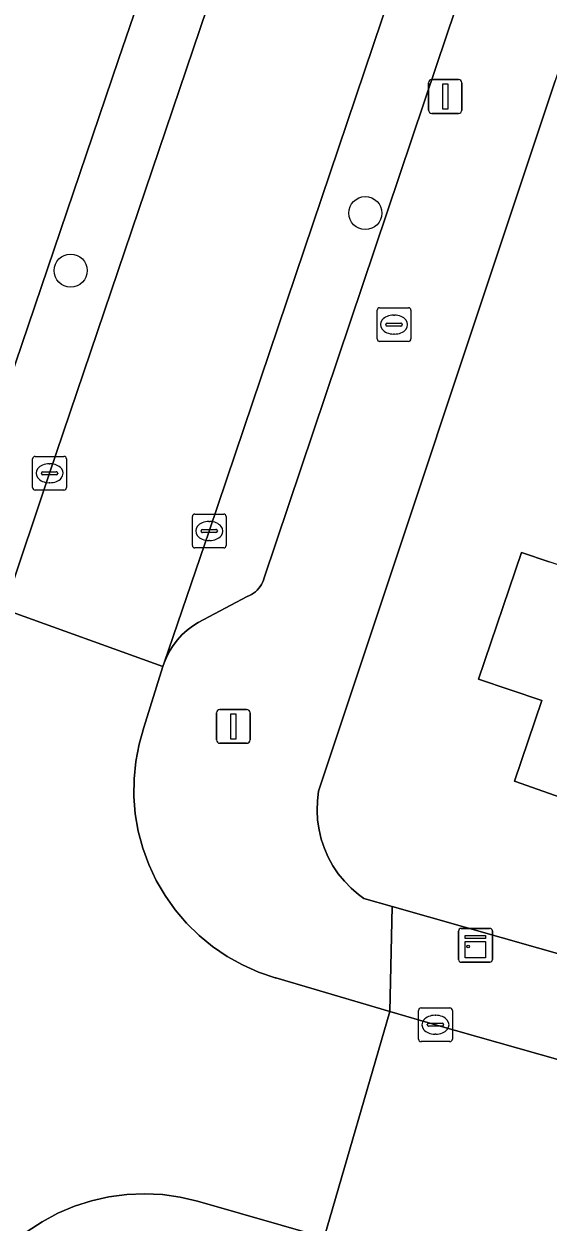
# Model space of a CAD drawing. Extents: x 161248 to 161848, y 384871 to 385383.
# Drawn here: x 161677.27 to 161692.78, y 385099.14 to 385134.58 of the extents above; entities that cross this region are included whole.
import ezdxf

# ---------------------------------------------------------------- set-up
doc = ezdxf.new("R2010")
doc.units = 0
for name, color, linetype in [('IMGEO_Boom', 7, 'Continuous'), ('IMGEO_Brandkraan', 7, 'Continuous'), ('IMGEO_Erf', 7, 'Continuous'), ('IMGEO_Kast', 7, 'Continuous'), ('IMGEO_Kolk', 7, 'Continuous'), ('IMGEO_Lichtmast', 7, 'Continuous'), ('IMGEO_Muur', 7, 'Continuous'), ('IMGEO_Pand', 7, 'Continuous'), ('IMGEO_Parkeervlak_open', 7, 'Continuous'), ('IMGEO_Rijbaan_lokaal_open', 7, 'Continuous'), ('IMGEO_Voetpad_open', 7, 'Continuous')]:
    doc.layers.add(name, color=color, linetype=linetype)

msp = doc.modelspace()

# ---------------------------------------------------------------- linework, layer by layer
at = {"layer": 'IMGEO_Boom'}
for centre in [(161687.37, 385128.988), (161678.649, 385127.284)]:
    msp.add_circle(centre, 0.489, dxfattribs=at)
at = {"layer": 'IMGEO_Brandkraan'}
for p, q in [((161687.719, 385125.262), (161687.719, 385126.114)), ((161687.794, 385126.188), (161688.646, 385126.188)), ((161688.72, 385126.114), (161688.72, 385125.262)), ((161688.021, 385125.731), (161688.419, 385125.731)), ((161688.207, 385125.968), (161688.232, 385125.968)), ((161687.978, 385125.682), (161687.978, 385125.694)), ((161688.416, 385125.645), (161688.018, 385125.645)), ((161688.23, 385125.408), (161688.205, 385125.408)), ((161688.462, 385125.694), (161688.462, 385125.682)), ((161688.646, 385125.188), (161687.794, 385125.188))]:
    msp.add_line(p, q, dxfattribs=at)
for points in [[(161687.719, 385125.262), (161687.719, 385126.114)], [(161687.794, 385126.188), (161688.646, 385126.188)], [(161688.72, 385126.114), (161688.72, 385125.262)], [(161688.646, 385125.188), (161687.794, 385125.188)]]:
    msp.add_lwpolyline(points, dxfattribs=at)
for centre, radius, start, end in [((161687.796, 385126.112), 0.0765, 91.552, 178.448), ((161687.796, 385126.112), 0.0765, 91.552, 178.448), ((161688.644, 385126.112), 0.0765, 1.552, 88.448), ((161688.644, 385126.112), 0.0765, 1.552, 88.448), ((161688.018, 385125.691), 0.0403, 85.8775, 175.7526), ((161688.423, 385125.693), 0.0386, 1.7309, 96.639), ((161688.015, 385125.681), 0.0366, 178.938, 274.7102), ((161688.419, 385125.688), 0.043, 264.8664, 352.4533), ((161687.796, 385125.264), 0.0765, 181.552, 268.448), ((161687.796, 385125.264), 0.0765, 181.552, 268.448), ((161688.644, 385125.264), 0.0765, 271.552, 358.448), ((161688.644, 385125.264), 0.0765, 271.552, 358.448)]:
    msp.add_arc(centre, radius, start, end, dxfattribs=at)
for centre, major_axis, ratio, start_param, end_param in [((161688.206, 385125.688), (-0.387, 0.002), 0.722429, 4.712389, 7.853982), ((161688.231, 385125.688), (-0.39, 0.002), 0.717154, 1.570796, 4.712389)]:
    msp.add_ellipse(centre, major_axis=major_axis, ratio=ratio, start_param=start_param, end_param=end_param, dxfattribs=at)
at = {"layer": 'IMGEO_Erf'}
for points in [[(161716.761, 385203.237), (161713.874, 385194.656), (161692.987, 385132.903), (161685.988, 385111.881), (161685.953, 385111.597), (161685.943, 385111.311), (161685.959, 385111.025), (161686, 385110.742), (161686.067, 385110.463), (161686.158, 385110.192), (161686.273, 385109.93), (161686.411, 385109.679), (161686.571, 385109.441), (161686.751, 385109.219), (161686.951, 385109.014), (161687.168, 385108.827), (161687.328, 385108.709), (161688.164, 385108.472), (161708.734, 385102.628)], [(161701.6, 385108.723), (161691.784, 385112.184), (161692.591, 385114.572), (161690.723, 385115.203), (161691.988, 385118.946), (161692.811, 385118.668)]]:
    msp.add_lwpolyline(points, dxfattribs=at)
at = {"layer": 'IMGEO_Kast'}
for p, q in [((161690.132, 385106.901), (161690.132, 385107.742)), ((161690.132, 385107.742), (161690.132, 385106.901)), ((161690.207, 385107.826), (161691.048, 385107.826)), ((161691.048, 385107.826), (161690.207, 385107.826)), ((161691.132, 385107.751), (161691.132, 385106.91)), ((161691.132, 385106.91), (161691.132, 385107.751)), ((161691.057, 385106.826), (161690.216, 385106.826)), ((161690.216, 385106.826), (161691.057, 385106.826))]:
    msp.add_line(p, q, dxfattribs=at)
for points in [[(161690.327, 385107.616), (161690.927, 385107.616), (161690.927, 385107.531), (161690.327, 385107.531), (161690.327, 385107.616)], [(161690.327, 385107.441), (161690.927, 385107.441), (161690.927, 385106.952), (161690.327, 385106.952), (161690.327, 385107.441)]]:
    msp.add_lwpolyline(points, dxfattribs=at)
msp.add_circle((161690.411, 385107.29), 0.0377, dxfattribs=at)
for centre, start, end in [((161690.21, 385107.748), 92.4484, 184.2845), ((161690.21, 385107.748), 92.4484, 184.2845), ((161691.054, 385107.748), 2.4484, 94.2845), ((161691.054, 385107.748), 2.4484, 94.2845), ((161690.21, 385106.904), 182.4484, 274.2845), ((161690.21, 385106.904), 182.4484, 274.2845), ((161691.054, 385106.904), 272.4484, 4.2845), ((161691.054, 385106.904), 272.4484, 4.2845)]:
    msp.add_arc(centre, 0.0779, start, end, dxfattribs=at)
at = {"layer": 'IMGEO_Kolk'}
for p, q in [((161677.524, 385120.864), (161677.524, 385121.716)), ((161677.599, 385121.79), (161678.451, 385121.79)), ((161678.012, 385121.57), (161678.037, 385121.57)), ((161678.525, 385121.716), (161678.525, 385120.864)), ((161677.783, 385121.284), (161677.783, 385121.296)), ((161678.221, 385121.247), (161677.823, 385121.247)), ((161677.826, 385121.333), (161678.224, 385121.333)), ((161678.267, 385121.296), (161678.267, 385121.284)), ((161678.451, 385120.79), (161677.599, 385120.79)), ((161678.035, 385121.01), (161678.01, 385121.01)), ((161682.326, 385120.081), (161683.178, 385120.081)), ((161682.251, 385119.155), (161682.251, 385120.007)), ((161682.739, 385119.861), (161682.764, 385119.861)), ((161683.252, 385120.007), (161683.252, 385119.155)), ((161682.51, 385119.575), (161682.51, 385119.587)), ((161682.948, 385119.538), (161682.55, 385119.538)), ((161682.553, 385119.624), (161682.951, 385119.624)), ((161682.994, 385119.587), (161682.994, 385119.575)), ((161683.178, 385119.081), (161682.326, 385119.081)), ((161682.762, 385119.301), (161682.737, 385119.301)), ((161688.945, 385104.549), (161688.945, 385105.401)), ((161689.02, 385105.475), (161689.872, 385105.475)), ((161689.433, 385105.255), (161689.458, 385105.255)), ((161689.946, 385105.401), (161689.946, 385104.549)), ((161689.204, 385104.969), (161689.204, 385104.981)), ((161689.642, 385104.932), (161689.244, 385104.932)), ((161689.247, 385105.018), (161689.645, 385105.018)), ((161689.688, 385104.981), (161689.688, 385104.969)), ((161689.872, 385104.475), (161689.02, 385104.475)), ((161689.456, 385104.695), (161689.431, 385104.695))]:
    msp.add_line(p, q, dxfattribs=at)
for points in [[(161677.524, 385120.864), (161677.524, 385121.716)], [(161677.599, 385121.79), (161678.451, 385121.79)], [(161678.525, 385121.716), (161678.525, 385120.864)], [(161678.451, 385120.79), (161677.599, 385120.79)], [(161682.326, 385120.081), (161683.178, 385120.081)], [(161682.251, 385119.155), (161682.251, 385120.007)], [(161683.252, 385120.007), (161683.252, 385119.155)], [(161683.178, 385119.081), (161682.326, 385119.081)], [(161688.945, 385104.549), (161688.945, 385105.401)], [(161689.02, 385105.475), (161689.872, 385105.475)], [(161689.946, 385105.401), (161689.946, 385104.549)], [(161689.872, 385104.475), (161689.02, 385104.475)]]:
    msp.add_lwpolyline(points, dxfattribs=at)
for centre, radius, start, end in [((161677.601, 385121.714), 0.0765, 91.552, 178.448), ((161677.601, 385121.714), 0.0765, 91.552, 178.448), ((161678.449, 385121.714), 0.0765, 1.552, 88.448), ((161678.449, 385121.714), 0.0765, 1.552, 88.448), ((161677.823, 385121.293), 0.0403, 85.8775, 175.7526), ((161677.82, 385121.283), 0.0366, 178.938, 274.7102), ((161678.224, 385121.29), 0.043, 264.8664, 352.4533), ((161678.228, 385121.295), 0.0386, 1.7309, 96.639), ((161677.601, 385120.866), 0.0765, 181.552, 268.448), ((161677.601, 385120.866), 0.0765, 181.552, 268.448), ((161678.449, 385120.866), 0.0765, 271.552, 358.448), ((161678.449, 385120.866), 0.0765, 271.552, 358.448), ((161682.328, 385120.005), 0.0765, 91.552, 178.448), ((161682.328, 385120.005), 0.0765, 91.552, 178.448), ((161683.176, 385120.005), 0.0765, 1.552, 88.448), ((161683.176, 385120.005), 0.0765, 1.552, 88.448), ((161682.55, 385119.584), 0.0403, 85.8775, 175.7526), ((161682.547, 385119.574), 0.0366, 178.938, 274.7102), ((161682.951, 385119.581), 0.043, 264.8664, 352.4533), ((161682.955, 385119.586), 0.0386, 1.7309, 96.639), ((161682.328, 385119.157), 0.0765, 181.552, 268.448), ((161682.328, 385119.157), 0.0765, 181.552, 268.448), ((161683.176, 385119.157), 0.0765, 271.552, 358.448), ((161683.176, 385119.157), 0.0765, 271.552, 358.448), ((161689.022, 385105.399), 0.0765, 91.552, 178.448), ((161689.022, 385105.399), 0.0765, 91.552, 178.448), ((161689.87, 385105.399), 0.0765, 1.552, 88.448), ((161689.87, 385105.399), 0.0765, 1.552, 88.448), ((161689.244, 385104.978), 0.0403, 85.8775, 175.7526), ((161689.241, 385104.968), 0.0366, 178.938, 274.7102), ((161689.645, 385104.975), 0.043, 264.8664, 352.4533), ((161689.649, 385104.98), 0.0386, 1.7309, 96.639), ((161689.022, 385104.551), 0.0765, 181.552, 268.448), ((161689.022, 385104.551), 0.0765, 181.552, 268.448), ((161689.87, 385104.551), 0.0765, 271.552, 358.448), ((161689.87, 385104.551), 0.0765, 271.552, 358.448)]:
    msp.add_arc(centre, radius, start, end, dxfattribs=at)
for centre, major_axis, ratio, start_param, end_param in [((161678.011, 385121.29), (-0.387, 0.002), 0.722429, 4.712389, 7.853982), ((161678.036, 385121.29), (-0.39, 0.002), 0.717154, 1.570796, 4.712389), ((161682.738, 385119.581), (-0.387, 0.002), 0.722429, 4.712389, 7.853982), ((161682.763, 385119.581), (-0.39, 0.002), 0.717154, 1.570796, 4.712389), ((161689.432, 385104.975), (-0.387, 0.002), 0.722429, 4.712389, 7.853982), ((161689.457, 385104.975), (-0.39, 0.002), 0.717154, 1.570796, 4.712389)]:
    msp.add_ellipse(centre, major_axis=major_axis, ratio=ratio, start_param=start_param, end_param=end_param, dxfattribs=at)
at = {"layer": 'IMGEO_Lichtmast'}
for p, q in [((161689.239, 385132.036), (161689.239, 385132.836)), ((161689.239, 385132.836), (161689.239, 385132.036)), ((161689.339, 385132.936), (161690.129, 385132.936)), ((161690.129, 385132.936), (161689.339, 385132.936)), ((161690.229, 385132.836), (161690.229, 385132.036)), ((161690.229, 385132.036), (161690.229, 385132.836)), ((161690.129, 385131.936), (161689.339, 385131.936)), ((161689.339, 385131.936), (161690.129, 385131.936)), ((161682.968, 385113.401), (161682.968, 385114.201)), ((161682.968, 385114.201), (161682.968, 385113.401)), ((161683.068, 385114.301), (161683.858, 385114.301)), ((161683.858, 385114.301), (161683.068, 385114.301)), ((161683.958, 385114.201), (161683.958, 385113.401)), ((161683.958, 385113.401), (161683.958, 385114.201)), ((161683.858, 385113.301), (161683.068, 385113.301)), ((161683.068, 385113.301), (161683.858, 385113.301))]:
    msp.add_line(p, q, dxfattribs=at)
for points in [[(161689.659, 385132.811), (161689.809, 385132.811), (161689.809, 385132.061), (161689.659, 385132.061), (161689.659, 385132.811)], [(161683.388, 385114.176), (161683.538, 385114.176), (161683.538, 385113.426), (161683.388, 385113.426), (161683.388, 385114.176)]]:
    msp.add_lwpolyline(points, dxfattribs=at)
for centre, start, end in [((161689.339, 385132.836), 90, 180), ((161689.339, 385132.836), 90, 180), ((161690.129, 385132.836), 0, 90), ((161690.129, 385132.836), 360, 90), ((161689.339, 385132.036), 180, 270), ((161689.339, 385132.036), 180, 270), ((161690.129, 385132.036), 270, 0), ((161690.129, 385132.036), 270, 0), ((161683.068, 385114.201), 90, 180), ((161683.068, 385114.201), 90, 180), ((161683.858, 385114.201), 0, 90), ((161683.858, 385114.201), 360, 90), ((161683.068, 385113.401), 180, 270), ((161683.068, 385113.401), 180, 270), ((161683.858, 385113.401), 270, 0), ((161683.858, 385113.401), 270, 0)]:
    msp.add_arc(centre, 0.1, start, end, dxfattribs=at)
at = {"layer": 'IMGEO_Muur'}
for points in [[(161687.328, 385108.709), (161688.164, 385108.472)], [(161688.164, 385108.472), (161708.734, 385102.628)]]:
    msp.add_lwpolyline(points, dxfattribs=at)
at = {"layer": 'IMGEO_Pand'}
msp.add_lwpolyline([(161703.564, 385114.598), (161703.615, 385114.75), (161703.695, 385114.989), (161703.048, 385115.208), (161692.811, 385118.668), (161691.988, 385118.946), (161690.723, 385115.203), (161692.591, 385114.572), (161691.784, 385112.184), (161701.6, 385108.723), (161702.783, 385112.261)], close=True, dxfattribs=at)
at = {"layer": 'IMGEO_Parkeervlak_open'}
for points in [[(161676.761, 385117.516), (161678.025, 385121.29), (161684.5, 385140.421), (161690.517, 385158.313), (161697.189, 385177.941), (161703.571, 385196.929), (161706.035, 385204.164), (161709.434, 385213.92), (161709.972, 385215.524), (161712.682, 385222.889), (161713.651, 385225.556), (161720.449, 385244.037), (161722.626, 385250), (161726.678, 385261.096), (161733.029, 385278.466), (161739.471, 385296.017), (161740.815, 385299.728)], [(161739.782, 385298.62), (161738.417, 385297.998), (161737.81, 385297.45), (161730.055, 385276.02), (161728.45, 385271.788), (161724.343, 385260.467), (161723.07, 385256.974), (161720.533, 385250), (161718.722, 385245.02), (161706.349, 385211.281), (161704.317, 385205.403), (161700.995, 385195.418), (161699.788, 385191.873), (161699.123, 385189.971), (161697.7, 385185.702), (161681.519, 385137.762), (161680.062, 385133.527), (161675.862, 385121.175)], [(161701.904, 385176.297), (161682.752, 385119.581), (161681.417, 385115.679), (161681.484, 385115.844), (161681.576, 385116.025), (161681.684, 385116.197), (161681.807, 385116.358), (161681.944, 385116.508), (161682.094, 385116.646), (161682.255, 385116.769), (161682.427, 385116.877), (161683.874, 385117.649), (161683.939, 385117.675), (161684.001, 385117.707), (161684.061, 385117.745), (161684.116, 385117.787), (161684.168, 385117.834), (161684.216, 385117.886), (161684.258, 385117.941), (161684.296, 385118.001), (161684.328, 385118.063), (161684.354, 385118.128), (161684.373, 385118.192), (161689.475, 385133.35), (161710.973, 385197.055)]]:
    msp.add_lwpolyline(points, dxfattribs=at)
at = {"layer": 'IMGEO_Rijbaan_lokaal_open'}
msp.add_lwpolyline([(161714.842, 385213.729), (161709.972, 385215.524), (161709.434, 385213.92), (161706.035, 385204.164), (161703.571, 385196.929), (161697.189, 385177.941), (161690.517, 385158.313), (161684.5, 385140.421), (161678.025, 385121.29), (161676.761, 385117.516), (161676.671, 385117.271), (161681.379, 385115.574), (161681.417, 385115.679), (161682.752, 385119.581), (161701.904, 385176.297), (161708.275, 385195.191), (161709.084, 385197.99), (161711.262, 385204.123), (161714.147, 385211.871)], close=True, dxfattribs=at)
for points in [[(161677.363, 385098.858), (161677.806, 385099.148), (161678.274, 385099.397), (161678.761, 385099.604), (161679.266, 385099.766), (161679.783, 385099.883), (161680.308, 385099.953), (161680.838, 385099.976), (161681.367, 385099.951), (161681.892, 385099.879), (161682.408, 385099.761), (161686.148, 385098.677), (161688.097, 385105.371), (161684.722, 385106.361), (161684.698, 385106.368), (161684.207, 385106.534), (161683.733, 385106.744), (161683.28, 385106.996), (161682.85, 385107.286), (161682.449, 385107.614), (161682.078, 385107.977), (161681.742, 385108.371), (161681.442, 385108.794), (161681.181, 385109.242), (161680.961, 385109.711), (161680.783, 385110.199), (161680.65, 385110.7), (161680.563, 385111.211), (161680.521, 385111.727), (161680.525, 385112.246), (161680.576, 385112.762), (161680.673, 385113.271), (161680.815, 385113.77), (161681.379, 385115.574), (161676.671, 385117.271)], [(161709.125, 385099.604), (161702.32, 385101.415), (161698.674, 385102.356), (161689.446, 385104.975), (161688.097, 385105.371), (161686.148, 385098.677)]]:
    msp.add_lwpolyline(points, dxfattribs=at)
at = {"layer": 'IMGEO_Voetpad_open'}
for points in [[(161675.862, 385121.175), (161680.062, 385133.527), (161681.519, 385137.762), (161697.7, 385185.702), (161699.123, 385189.971), (161699.788, 385191.873), (161700.995, 385195.418), (161704.317, 385205.403), (161706.349, 385211.281), (161718.722, 385245.02), (161720.533, 385250), (161723.07, 385256.974), (161724.343, 385260.467), (161728.45, 385271.788), (161730.055, 385276.02), (161737.81, 385297.45), (161738.417, 385297.998), (161739.782, 385298.62)], [(161710.973, 385197.055), (161689.475, 385133.35), (161684.373, 385118.192), (161684.354, 385118.128), (161684.328, 385118.063), (161684.296, 385118.001), (161684.258, 385117.941), (161684.216, 385117.886), (161684.168, 385117.834), (161684.116, 385117.787), (161684.061, 385117.745), (161684.001, 385117.707), (161683.939, 385117.675), (161683.874, 385117.649), (161682.427, 385116.877), (161682.255, 385116.769), (161682.094, 385116.646), (161681.944, 385116.508), (161681.807, 385116.358), (161681.684, 385116.197), (161681.576, 385116.025), (161681.484, 385115.844), (161681.417, 385115.679), (161681.379, 385115.574), (161680.815, 385113.77), (161680.673, 385113.271), (161680.576, 385112.762), (161680.525, 385112.246), (161680.521, 385111.727), (161680.563, 385111.211), (161680.65, 385110.7), (161680.783, 385110.199), (161680.961, 385109.711), (161681.181, 385109.242), (161681.442, 385108.794), (161681.742, 385108.371), (161682.078, 385107.977), (161682.449, 385107.614), (161682.85, 385107.286), (161683.28, 385106.996), (161683.733, 385106.744), (161684.207, 385106.534), (161684.698, 385106.368), (161684.722, 385106.361), (161688.097, 385105.371), (161688.164, 385108.472), (161687.328, 385108.709), (161687.168, 385108.827), (161686.951, 385109.014), (161686.751, 385109.219), (161686.571, 385109.441), (161686.411, 385109.679), (161686.273, 385109.93), (161686.158, 385110.192), (161686.067, 385110.463), (161686, 385110.742), (161685.959, 385111.025), (161685.943, 385111.311), (161685.953, 385111.597), (161685.988, 385111.881), (161692.987, 385132.903)], [(161708.734, 385102.628), (161688.164, 385108.472), (161688.097, 385105.371), (161689.446, 385104.975), (161698.674, 385102.356), (161702.32, 385101.415), (161709.125, 385099.604)], [(161686.148, 385098.677), (161682.408, 385099.761), (161681.892, 385099.879), (161681.367, 385099.951), (161680.838, 385099.976), (161680.308, 385099.953), (161679.783, 385099.883), (161679.266, 385099.766), (161678.761, 385099.604), (161678.274, 385099.397), (161677.806, 385099.148), (161677.363, 385098.858)]]:
    msp.add_lwpolyline(points, dxfattribs=at)

doc.saveas('drawing.dxf')
